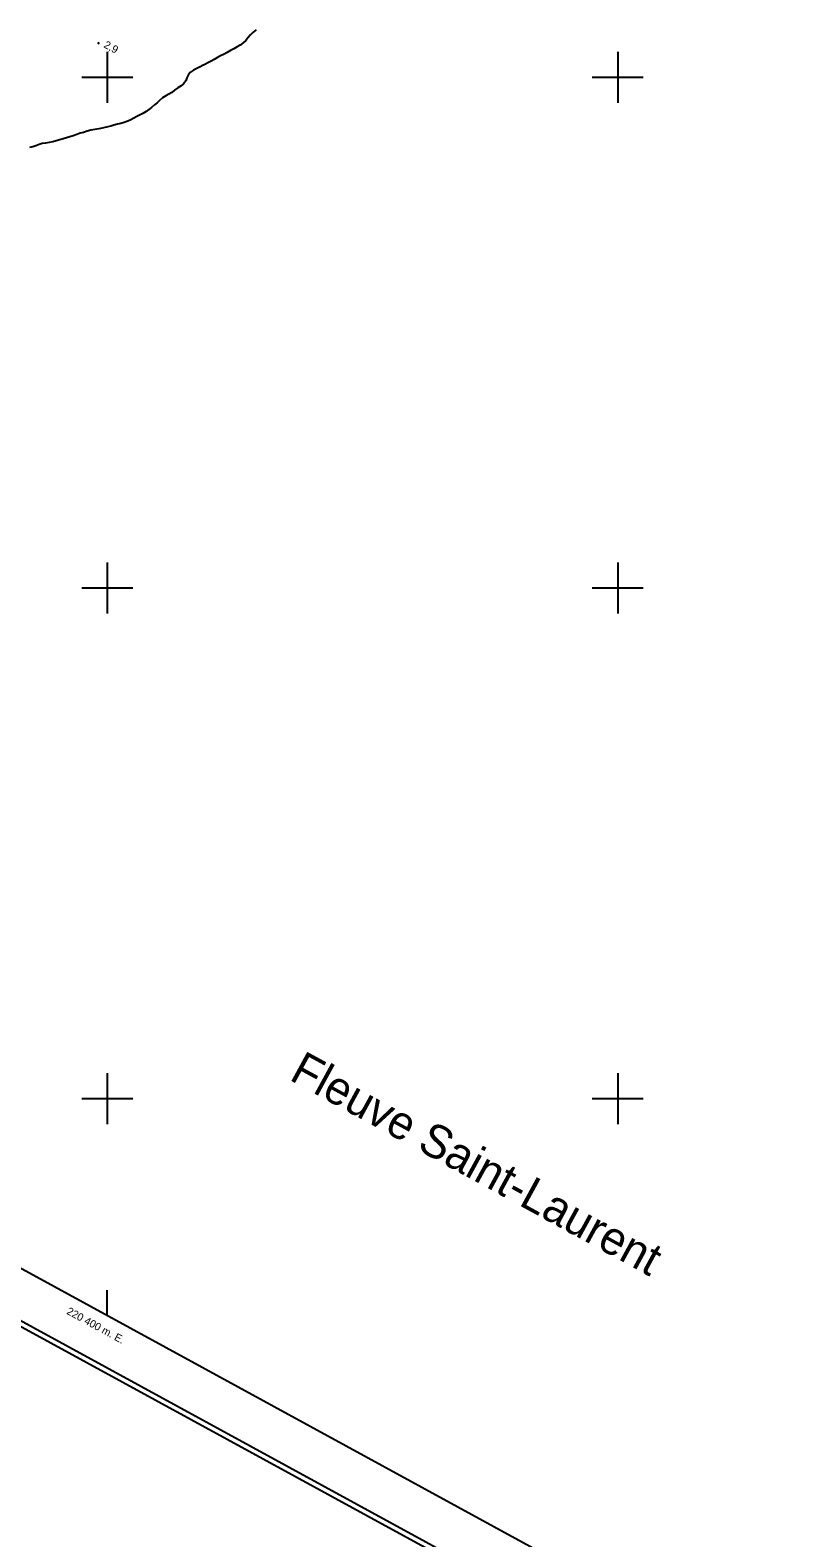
# Model space of a CAD drawing. Extents: x 219136 to 222520, y 5421589 to 5424530.
# Drawn here: x 220370 to 220669, y 5422228 to 5422818 of the extents above; entities that cross this region are included whole.
import ezdxf

# ---------------------------------------------------------------- set-up
doc = ezdxf.new("R2010")
doc.units = 0
for name, color, linetype in [('Level 3', 7, 'Continuous'), ('Level 4', 7, 'Continuous'), ('Level 60', 7, 'Continuous'), ('Level 61', 7, 'Continuous')]:
    doc.layers.add(name, color=color, linetype=linetype)

msp = doc.modelspace()

# ---------------------------------------------------------------- linework, layer by layer
at = {"layer": 'Level 3'}
msp.add_line((220396.15, 5422813.56), (220396.85, 5422813.18), dxfattribs=at)
at = {"layer": 'Level 4'}
for points in [[(220458.31, 5422818.53), (220457.07, 5422817.55), (220456.11, 5422816.63), (220455.2, 5422815.58), (220454.24, 5422814.38), (220453.26, 5422813.49), (220452.12, 5422812.59), (220450.91, 5422811.85), (220449.63, 5422811.15), (220448.26, 5422810.41), (220446.98, 5422809.73), (220445.79, 5422809.08), (220444.38, 5422808.33), (220443.26, 5422807.72), (220441.92, 5422807), (220440.7, 5422806.34), (220439.44, 5422805.66), (220438.19, 5422805.01), (220436.75, 5422804.34), (220436.35, 5422804.13)], [(220436.35, 5422804.13), (220435.07, 5422803.44), (220433.85, 5422802.78), (220432.68, 5422801.99), (220431.84, 5422801.03), (220431.22, 5422799.78), (220430.74, 5422798.61), (220429.91, 5422797.41), (220428.93, 5422796.59), (220427.6, 5422795.83), (220426.37, 5422794.87), (220425.3, 5422794.06), (220424.18, 5422793.41), (220423.02, 5422792.76), (220421.67, 5422791.89), (220420.51, 5422790.9), (220419.54, 5422790.02), (220418.5, 5422789.12), (220417.38, 5422788.19), (220416.26, 5422787.3), (220415.22, 5422786.56), (220414.01, 5422785.84), (220412.85, 5422785.22), (220411.6, 5422784.55), (220410.4, 5422783.9), (220409.19, 5422783.27), (220408.02, 5422782.77), (220406.68, 5422782.24), (220405.32, 5422781.92), (220404, 5422781.64), (220402.66, 5422781.17), (220401.4, 5422780.85), (220400.18, 5422780.56), (220398.59, 5422780.15)], [(220398.59, 5422780.15), (220398.03, 5422780.04), (220396.7, 5422779.77), (220395.16, 5422779.47), (220393.54, 5422779.21), (220392.12, 5422778.86), (220390.75, 5422778.39), (220389.35, 5422778.03), (220388.07, 5422777.62), (220386.72, 5422777.06), (220385.34, 5422776.65), (220384.04, 5422776.27), (220382.7, 5422775.87), (220381.41, 5422775.51), (220380, 5422775.07), (220378.69, 5422774.69), (220377.27, 5422774.42), (220375.87, 5422774.23), (220374.53, 5422773.98), (220373.3, 5422773.6), (220372.08, 5422773.14), (220370.83, 5422772.79), (220369.56, 5422772.42)]]:
    msp.add_lwpolyline(points, dxfattribs=at)
at = {"layer": 'Level 60'}
for points in [[(219135.93, 5422982.66), (219981.09, 5424529.89), (222519.95, 5423143.06), (221674.79, 5421595.83), (219135.93, 5422982.66)], [(219138.65, 5422983.46), (219981.9, 5424527.19), (222517.24, 5423142.28), (221673.99, 5421598.55), (219138.65, 5422983.46)]]:
    msp.add_lwpolyline(points, dxfattribs=at)
msp.add_lwpolyline([(219164.83, 5422989.67), (219989.85, 5424500.03), (222033.74, 5423383.57), (221208.72, 5421873.21)], close=True, dxfattribs=at)
at = {"layer": 'Level 61'}
msp.add_line((220400, 5422314.97), (220400, 5422324.97), dxfattribs=at)
for points in [[(220400, 5422810), (220400, 5422800), (220400, 5422790)], [(220600, 5422810), (220600, 5422800), (220600, 5422790)], [(220390, 5422800), (220400, 5422800), (220410, 5422800)], [(220590, 5422800), (220600, 5422800), (220610, 5422800)], [(220400, 5422610), (220400, 5422600), (220400, 5422590)], [(220600, 5422610), (220600, 5422600), (220600, 5422590)], [(220390, 5422600), (220400, 5422600), (220410, 5422600)], [(220590, 5422600), (220600, 5422600), (220610, 5422600)], [(220400, 5422410), (220400, 5422400), (220400, 5422390)], [(220600, 5422410), (220600, 5422400), (220600, 5422390)], [(220390, 5422400), (220400, 5422400), (220410, 5422400)], [(220590, 5422400), (220600, 5422400), (220610, 5422400)]]:
    msp.add_lwpolyline(points, dxfattribs=at)

# ---------------------------------------------------------------- texts
at = {"layer": 'Level 3'}
msp.add_text('2,9', height=3, rotation=331.383, dxfattribs=at).set_placement((220398.39, 5422811.82))
at = {"layer": 'Level 4'}
msp.add_text('Fleuve Saint-Laurent', height=13, rotation=331.383, dxfattribs=at).set_placement((220470.88, 5422407.55))
at = {"layer": 'Level 61'}
msp.add_text('220 400 m. E.', height=3, rotation=331.35471, dxfattribs=at).set_placement((220383.85, 5422315.8))

doc.saveas('drawing.dxf')
